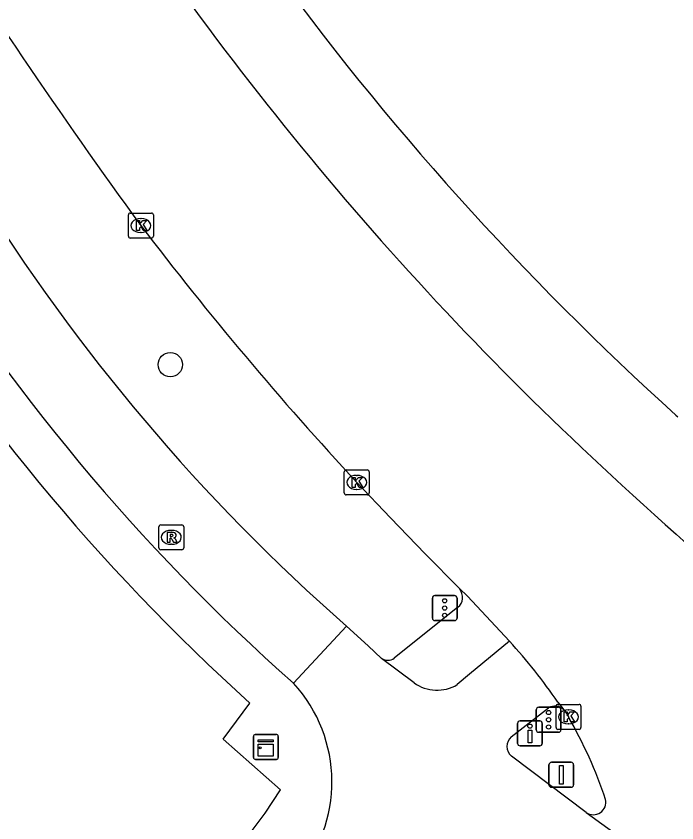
# Model space of a CAD drawing. Extents: x 159353 to 160616, y 385893 to 387321.
# Drawn here: x 160555.79 to 160582.3, y 386484.07 to 386516.42 of the extents above; entities that cross this region are included whole.
import ezdxf

# ---------------------------------------------------------------- set-up
doc = ezdxf.new("R2010")
doc.units = 0
for name, color, linetype in [('IMGEO_Boom', 7, 'Continuous'), ('IMGEO_Drukknoppaal', 7, 'Continuous'), ('IMGEO_Fietspad_gesloten', 7, 'Continuous'), ('IMGEO_Kast', 7, 'Continuous'), ('IMGEO_Kolk', 7, 'Continuous'), ('IMGEO_OVBaan_gesloten', 7, 'Continuous'), ('IMGEO_Portaal', 7, 'Continuous'), ('IMGEO_Rijbaan_regionaal_gesloten', 7, 'Continuous'), ('IMGEO_Rioolput', 7, 'Continuous'), ('IMGEO_Verkeersregelinstallatiepaal', 7, 'Continuous'), ('IMGEO_Voetpad_open', 7, 'Continuous')]:
    doc.layers.add(name, color=color, linetype=linetype)

msp = doc.modelspace()

# ---------------------------------------------------------------- linework, layer by layer
at = {"layer": 'IMGEO_Boom'}
msp.add_circle((160561.975, 386502.441), 0.489, dxfattribs=at)
at = {"layer": 'IMGEO_Drukknoppaal'}
for p, q in [((160575.906, 386487.255), (160575.906, 386488.055)), ((160575.906, 386488.055), (160575.906, 386487.255)), ((160576.006, 386488.155), (160576.796, 386488.155)), ((160576.796, 386488.155), (160576.006, 386488.155)), ((160576.896, 386488.055), (160576.896, 386487.255)), ((160576.896, 386487.255), (160576.896, 386488.055)), ((160576.796, 386487.155), (160576.006, 386487.155)), ((160576.006, 386487.155), (160576.796, 386487.155))]:
    msp.add_line(p, q, dxfattribs=at)
msp.add_lwpolyline([(160576.476, 386487.78), (160576.476, 386487.28), (160576.326, 386487.28), (160576.326, 386487.78), (160576.476, 386487.78)], dxfattribs=at)
msp.add_circle((160576.401, 386487.945), 0.085, dxfattribs=at)
for centre, start, end in [((160576.006, 386488.055), 90, 180), ((160576.006, 386488.055), 90, 180), ((160576.796, 386488.055), 0, 90), ((160576.796, 386488.055), 360, 90), ((160576.006, 386487.255), 180, 270), ((160576.006, 386487.255), 180, 270), ((160576.796, 386487.255), 270, 0), ((160576.796, 386487.255), 270, 0)]:
    msp.add_arc(centre, 0.1, start, end, dxfattribs=at)
at = {"layer": 'IMGEO_Fietspad_gesloten'}
for points in [[(160569.05, 386491.948), (160566.915, 386489.663)], [(160570.451, 386490.661), (160569.916, 386491.163), (160569.05, 386491.948)], [(160575.581, 386491.352), (160573.973, 386490.027), (160573.488, 386489.609)], [(160571.754, 386489.684), (160570.451, 386490.661)], [(160575.655, 386487.511), (160577.148, 386488.677)], [(160578.658, 386484.483), (160575.665, 386486.744)]]:
    msp.add_lwpolyline(points, dxfattribs=at)
for centre, radius, start, end in [((160620.825, 386550.89), 78.453, 211.80388, 228.70328), ((160621.246, 386550.951), 81.903, 211.16145, 228.44314), ((160562.636, 386485.714), 5.823, 318.1182, 42.7007), ((160572.678, 386490.973), 1.586, 234.3586, 300.6881), ((160577.409, 386488.237), 0.511, 45.9479, 120.7402), ((160575.976, 386487.132), 0.497, 130.2429, 231.2511)]:
    msp.add_arc(centre, radius, start, end, dxfattribs=at)
at = {"layer": 'IMGEO_Kast'}
for p, q in [((160565.308, 386486.685), (160565.308, 386487.526)), ((160565.308, 386487.526), (160565.308, 386486.685)), ((160565.383, 386487.61), (160566.224, 386487.61)), ((160566.224, 386487.61), (160565.383, 386487.61)), ((160566.308, 386487.535), (160566.308, 386486.694)), ((160566.308, 386486.694), (160566.308, 386487.535)), ((160566.233, 386486.61), (160565.392, 386486.61)), ((160565.392, 386486.61), (160566.233, 386486.61))]:
    msp.add_line(p, q, dxfattribs=at)
for points in [[(160565.503, 386487.4), (160566.103, 386487.4), (160566.103, 386487.315), (160565.503, 386487.315), (160565.503, 386487.4)], [(160565.503, 386487.225), (160566.103, 386487.225), (160566.103, 386486.736), (160565.503, 386486.736), (160565.503, 386487.225)]]:
    msp.add_lwpolyline(points, dxfattribs=at)
msp.add_circle((160565.587, 386487.074), 0.0377, dxfattribs=at)
for centre, start, end in [((160565.386, 386487.532), 92.4484, 184.2845), ((160565.386, 386487.532), 92.4484, 184.2845), ((160566.23, 386487.532), 2.4484, 94.2845), ((160566.23, 386487.532), 2.4484, 94.2845), ((160565.386, 386486.688), 182.4484, 274.2845), ((160565.386, 386486.688), 182.4484, 274.2845), ((160566.23, 386486.688), 272.4484, 4.2845), ((160566.23, 386486.688), 272.4484, 4.2845)]:
    msp.add_arc(centre, 0.0779, start, end, dxfattribs=at)
at = {"layer": 'IMGEO_Kolk'}
for p, q in [((160560.295, 386507.592), (160560.295, 386508.444)), ((160560.37, 386508.518), (160561.222, 386508.518)), ((160560.783, 386508.298), (160560.808, 386508.298)), ((160561.296, 386508.444), (160561.296, 386507.592)), ((160560.806, 386507.738), (160560.781, 386507.738)), ((160561.222, 386507.518), (160560.37, 386507.518)), ((160569.028, 386498.22), (160569.88, 386498.22)), ((160568.953, 386497.294), (160568.953, 386498.146)), ((160569.441, 386498), (160569.466, 386498)), ((160569.954, 386498.146), (160569.954, 386497.294)), ((160569.88, 386497.22), (160569.028, 386497.22)), ((160569.464, 386497.44), (160569.439, 386497.44)), ((160577.523, 386488.815), (160578.375, 386488.815)), ((160577.448, 386487.889), (160577.448, 386488.741)), ((160577.936, 386488.595), (160577.961, 386488.595)), ((160578.449, 386488.741), (160578.449, 386487.889)), ((160577.959, 386488.035), (160577.934, 386488.035)), ((160578.375, 386487.815), (160577.523, 386487.815))]:
    msp.add_line(p, q, dxfattribs=at)
for points in [[(160560.295, 386507.592), (160560.295, 386508.444)], [(160560.37, 386508.518), (160561.222, 386508.518)], [(160560.616, 386508.218), (160560.739, 386508.218), (160560.739, 386508.067), (160560.869, 386508.218), (160561.033, 386508.218), (160560.887, 386508.067), (160561.04, 386507.818), (160560.888, 386507.818), (160560.803, 386507.982), (160560.739, 386507.915), (160560.739, 386507.818), (160560.616, 386507.818), (160560.616, 386508.218)], [(160561.296, 386508.444), (160561.296, 386507.592)], [(160561.222, 386507.518), (160560.37, 386507.518)], [(160569.028, 386498.22), (160569.88, 386498.22)], [(160568.953, 386497.294), (160568.953, 386498.146)], [(160569.274, 386497.92), (160569.397, 386497.92), (160569.397, 386497.769), (160569.527, 386497.92), (160569.691, 386497.92), (160569.545, 386497.769), (160569.698, 386497.52), (160569.546, 386497.52), (160569.461, 386497.684), (160569.397, 386497.617), (160569.397, 386497.52), (160569.274, 386497.52), (160569.274, 386497.92)], [(160569.954, 386498.146), (160569.954, 386497.294)], [(160569.88, 386497.22), (160569.028, 386497.22)], [(160577.523, 386488.815), (160578.375, 386488.815)], [(160577.448, 386487.889), (160577.448, 386488.741)], [(160577.769, 386488.515), (160577.892, 386488.515), (160577.892, 386488.364), (160578.022, 386488.515), (160578.186, 386488.515), (160578.04, 386488.364), (160578.193, 386488.115), (160578.041, 386488.115), (160577.956, 386488.279), (160577.892, 386488.212), (160577.892, 386488.115), (160577.769, 386488.115), (160577.769, 386488.515)], [(160578.449, 386488.741), (160578.449, 386487.889)], [(160578.375, 386487.815), (160577.523, 386487.815)]]:
    msp.add_lwpolyline(points, dxfattribs=at)
for centre, start, end in [((160560.372, 386508.442), 91.552, 178.448), ((160560.372, 386508.442), 91.552, 178.448), ((160561.22, 386508.442), 1.552, 88.448), ((160561.22, 386508.442), 1.552, 88.448), ((160560.372, 386507.594), 181.552, 268.448), ((160560.372, 386507.594), 181.552, 268.448), ((160561.22, 386507.594), 271.552, 358.448), ((160561.22, 386507.594), 271.552, 358.448), ((160569.03, 386498.144), 91.552, 178.448), ((160569.03, 386498.144), 91.552, 178.448), ((160569.878, 386498.144), 1.552, 88.448), ((160569.878, 386498.144), 1.552, 88.448), ((160569.03, 386497.296), 181.552, 268.448), ((160569.03, 386497.296), 181.552, 268.448), ((160569.878, 386497.296), 271.552, 358.448), ((160569.878, 386497.296), 271.552, 358.448), ((160577.525, 386488.739), 91.552, 178.448), ((160577.525, 386488.739), 91.552, 178.448), ((160578.373, 386488.739), 1.552, 88.448), ((160578.373, 386488.739), 1.552, 88.448), ((160577.525, 386487.891), 181.552, 268.448), ((160577.525, 386487.891), 181.552, 268.448), ((160578.373, 386487.891), 271.552, 358.448), ((160578.373, 386487.891), 271.552, 358.448)]:
    msp.add_arc(centre, 0.0765, start, end, dxfattribs=at)
for centre, major_axis, ratio, start_param, end_param in [((160560.782, 386508.018), (-0.387, 0.002), 0.722429, 4.712389, 7.853982), ((160560.807, 386508.018), (-0.39, 0.002), 0.717154, 1.570796, 4.712389), ((160569.44, 386497.72), (-0.387, 0.002), 0.722429, 4.712389, 7.853982), ((160569.465, 386497.72), (-0.39, 0.002), 0.717154, 1.570796, 4.712389), ((160577.935, 386488.315), (-0.387, 0.002), 0.722429, 4.712389, 7.853982), ((160577.96, 386488.315), (-0.39, 0.002), 0.717154, 1.570796, 4.712389)]:
    msp.add_ellipse(centre, major_axis=major_axis, ratio=ratio, start_param=start_param, end_param=end_param, dxfattribs=at)
at = {"layer": 'IMGEO_OVBaan_gesloten'}
msp.add_lwpolyline([(160582.258, 386500.417), (160582.334, 386500.35)], dxfattribs=at)
for centre, radius, start, end in [((160667.674, 386593.558), 129.91, 212.0778, 227.61148), ((160661.786, 386588.475), 118.655, 215.99562, 227.91381), ((160680.324, 386605.868), 147.534, 227.20575, 234.49361)]:
    msp.add_arc(centre, radius, start, end, dxfattribs=at)
at = {"layer": 'IMGEO_Portaal'}
for p, q in [((160577.165, 386485.594), (160577.165, 386486.394)), ((160577.165, 386486.394), (160577.165, 386485.594)), ((160577.265, 386486.494), (160578.055, 386486.494)), ((160578.055, 386486.494), (160577.265, 386486.494)), ((160578.155, 386486.394), (160578.155, 386485.594)), ((160578.155, 386485.594), (160578.155, 386486.394)), ((160578.055, 386485.494), (160577.265, 386485.494)), ((160577.265, 386485.494), (160578.055, 386485.494))]:
    msp.add_line(p, q, dxfattribs=at)
msp.add_lwpolyline([(160577.585, 386486.369), (160577.735, 386486.369), (160577.735, 386485.619), (160577.585, 386485.619), (160577.585, 386486.369)], dxfattribs=at)
for centre, start, end in [((160577.265, 386486.394), 90, 180), ((160577.265, 386486.394), 90, 180), ((160578.055, 386486.394), 0, 90), ((160578.055, 386486.394), 360, 90), ((160577.265, 386485.594), 180, 270), ((160577.265, 386485.594), 180, 270), ((160578.055, 386485.594), 270, 0), ((160578.055, 386485.594), 270, 0)]:
    msp.add_arc(centre, 0.1, start, end, dxfattribs=at)
at = {"layer": 'IMGEO_Rijbaan_regionaal_gesloten'}
for points in [[(160569.454, 386497.72), (160570.807, 386496.295), (160572.2, 386494.858), (160573.577, 386493.465)], [(160573.577, 386493.465), (160573.894, 386493.158), (160575.581, 386491.352)], [(160577.524, 386488.902), (160577.765, 386488.605)], [(160577.765, 386488.605), (160577.807, 386488.559), (160577.949, 386488.315)], [(160578.658, 386484.483), (160586.777, 386478.612)]]:
    msp.add_lwpolyline(points, dxfattribs=at)
for centre, radius, start, end in [((160731.785, 386633.31), 211.98, 211.78354, 216.23207), ((160670.543, 386591.499), 137.889, 217.25899, 222.85161), ((160558.84, 386476.08), 22.66, 34.4602, 42.3729), ((160561.38, 386478.858), 19.078, 18.8074, 29.7144), ((160578.946, 386484.898), 0.505, 235.2146, 12.7056)]:
    msp.add_arc(centre, radius, start, end, dxfattribs=at)
at = {"layer": 'IMGEO_Rioolput'}
for p, q in [((160561.516, 386495.09), (160561.516, 386495.942)), ((160561.591, 386496.016), (160562.443, 386496.016)), ((160562.517, 386495.942), (160562.517, 386495.09)), ((160562.004, 386495.796), (160562.029, 386495.796)), ((160562.443, 386495.016), (160561.591, 386495.016)), ((160562.027, 386495.236), (160562.002, 386495.236))]:
    msp.add_line(p, q, dxfattribs=at)
for points in [[(160561.516, 386495.09), (160561.516, 386495.942)], [(160561.591, 386496.016), (160562.443, 386496.016)], [(160562.517, 386495.942), (160562.517, 386495.09)], [(160562.105, 386495.714), (160561.853, 386495.716), (160561.853, 386495.316)], [(160562.031, 386495.635), (160561.977, 386495.635), (160561.977, 386495.554)], [(160561.853, 386495.316), (160561.977, 386495.316), (160561.977, 386495.478), (160561.988, 386495.478)], [(160561.977, 386495.554), (160562.029, 386495.554)], [(160562.035, 386495.449), (160562.106, 386495.316), (160562.246, 386495.316), (160562.181, 386495.442)], [(160562.443, 386495.016), (160561.591, 386495.016)]]:
    msp.add_lwpolyline(points, dxfattribs=at)
for centre, radius, start, end in [((160561.593, 386495.94), 0.0765, 91.552, 178.448), ((160561.593, 386495.94), 0.0765, 91.552, 178.448), ((160562.441, 386495.94), 0.0765, 1.552, 88.448), ((160562.441, 386495.94), 0.0765, 1.552, 88.448), ((160562.037, 386495.539), 0.0964, 77.0061, 93.1865), ((160562.051, 386495.596), 0.0378, 276.6634, 79.6772), ((160562.104, 386495.604), 0.109, 350.3612, 89.416), ((160561.987, 386495.425), 0.0533, 26.0293, 88.6989), ((160562.013, 386495.743), 0.19, 274.7715, 282.9687), ((160562.102, 386495.604), 0.112, 277.5842, 350.9817), ((160562.086, 386495.389), 0.108, 29.5134, 73.7905), ((160561.593, 386495.092), 0.0765, 181.552, 268.448), ((160561.593, 386495.092), 0.0765, 181.552, 268.448), ((160562.441, 386495.092), 0.0765, 271.552, 358.448), ((160562.441, 386495.092), 0.0765, 271.552, 358.448)]:
    msp.add_arc(centre, radius, start, end, dxfattribs=at)
for centre, major_axis, ratio, start_param, end_param in [((160562.003, 386495.516), (-0.387, 0.002), 0.722429, 4.712389, 7.853982), ((160562.028, 386495.516), (-0.39, 0.002), 0.717154, 1.570796, 4.712389)]:
    msp.add_ellipse(centre, major_axis=major_axis, ratio=ratio, start_param=start_param, end_param=end_param, dxfattribs=at)
at = {"layer": 'IMGEO_Verkeersregelinstallatiepaal'}
for p, q in [((160572.488, 386492.28), (160572.488, 386493.08)), ((160572.488, 386493.08), (160572.488, 386492.28)), ((160572.588, 386493.18), (160573.378, 386493.18)), ((160573.378, 386493.18), (160572.588, 386493.18)), ((160573.478, 386493.08), (160573.478, 386492.28)), ((160573.478, 386492.28), (160573.478, 386493.08)), ((160573.378, 386492.18), (160572.588, 386492.18)), ((160572.588, 386492.18), (160573.378, 386492.18)), ((160576.655, 386487.801), (160576.655, 386488.601)), ((160576.655, 386488.601), (160576.655, 386487.801)), ((160576.755, 386488.701), (160577.545, 386488.701)), ((160577.545, 386488.701), (160576.755, 386488.701)), ((160577.645, 386488.601), (160577.645, 386487.801)), ((160577.645, 386487.801), (160577.645, 386488.601)), ((160577.545, 386487.701), (160576.755, 386487.701)), ((160576.755, 386487.701), (160577.545, 386487.701))]:
    msp.add_line(p, q, dxfattribs=at)
for centre in [(160572.983, 386492.97), (160572.983, 386492.68), (160572.983, 386492.39), (160577.15, 386488.491), (160577.15, 386488.201), (160577.15, 386487.911)]:
    msp.add_circle(centre, 0.085, dxfattribs=at)
for centre, start, end in [((160572.588, 386493.08), 90, 180), ((160572.588, 386493.08), 90, 180), ((160573.378, 386493.08), 0, 90), ((160573.378, 386493.08), 360, 90), ((160572.588, 386492.28), 180, 270), ((160572.588, 386492.28), 180, 270), ((160573.378, 386492.28), 270, 0), ((160573.378, 386492.28), 270, 0), ((160576.755, 386488.601), 90, 180), ((160576.755, 386488.601), 90, 180), ((160577.545, 386488.601), 0, 90), ((160577.545, 386488.601), 360, 90), ((160576.755, 386487.801), 180, 270), ((160576.755, 386487.801), 180, 270), ((160577.545, 386487.801), 270, 0), ((160577.545, 386487.801), 270, 0)]:
    msp.add_arc(centre, 0.1, start, end, dxfattribs=at)
at = {"layer": 'IMGEO_Voetpad_open'}
for points in [[(160573.515, 386492.718), (160570.961, 386490.674)], [(160565.778, 386484.453), (160566.4, 386485.395), (160564.09, 386487.419), (160565.166, 386488.866)]]:
    msp.add_lwpolyline(points, dxfattribs=at)
for centre, radius, start, end in [((160621.784, 386551.43), 84.379, 211.21067, 227.85631), ((160573.114, 386493.11), 0.583, 353.9668, 37.4505), ((160573.24, 386493.081), 0.456, 307.2015, 355.9908), ((160570.697, 386491.015), 0.431, 235.212, 307.7083), ((160508.368, 386527.131), 71.535, 319.96323, 323.37303)]:
    msp.add_arc(centre, radius, start, end, dxfattribs=at)

doc.saveas('drawing.dxf')
